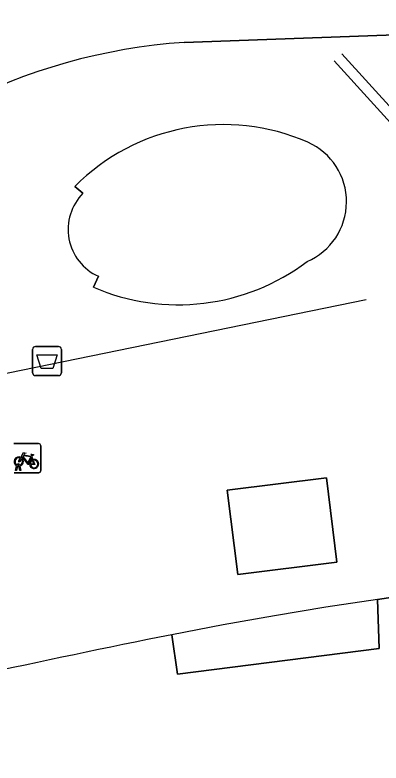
# Model space of a CAD drawing. Extents: x 161084 to 161928, y 385354 to 386522.
# Drawn here: x 161137.17 to 161149.74, y 386429.13 to 386454.77 of the extents above; entities that cross this region are included whole.
import ezdxf

# ---------------------------------------------------------------- set-up
doc = ezdxf.new("R2010")
doc.units = 0
for name, color, linetype in [('IMGEO_Afvalbak', 7, 'Continuous'), ('IMGEO_Fietsenrek', 7, 'Continuous'), ('IMGEO_Groenvoorziening', 7, 'Continuous'), ('IMGEO_Lijnafwatering', 7, 'Continuous'), ('IMGEO_Pand', 7, 'Continuous'), ('IMGEO_Pand_overbouw', 7, 'Continuous'), ('IMGEO_Rijbaan_lokaal_open', 7, 'Continuous'), ('IMGEO_Terreindeel_gesloten', 7, 'Continuous'), ('IMGEO_Voetpad_open', 7, 'Continuous')]:
    doc.layers.add(name, color=color, linetype=linetype)

msp = doc.modelspace()

# ---------------------------------------------------------------- linework, layer by layer
at = {"layer": 'IMGEO_Afvalbak'}
for p, q in [((161137.78, 386442.508), (161137.78, 386443.308)), ((161137.78, 386443.308), (161137.78, 386442.508)), ((161137.88, 386443.408), (161138.67, 386443.408)), ((161138.67, 386443.408), (161137.88, 386443.408)), ((161138.77, 386443.308), (161138.77, 386442.508)), ((161138.77, 386442.508), (161138.77, 386443.308)), ((161138.67, 386442.408), (161137.88, 386442.408)), ((161137.88, 386442.408), (161138.67, 386442.408))]:
    msp.add_line(p, q, dxfattribs=at)
msp.add_lwpolyline([(161137.923, 386443.122), (161138.627, 386443.122), (161138.478, 386442.652), (161138.072, 386442.652), (161137.923, 386443.122)], dxfattribs=at)
for centre, start, end in [((161137.88, 386443.308), 90, 180), ((161137.88, 386443.308), 90, 180), ((161138.67, 386443.308), 0, 90), ((161138.67, 386443.308), 360, 90), ((161137.88, 386442.508), 180, 270), ((161137.88, 386442.508), 180, 270), ((161138.67, 386442.508), 270, 0), ((161138.67, 386442.508), 270, 0)]:
    msp.add_arc(centre, 0.1, start, end, dxfattribs=at)
at = {"layer": 'IMGEO_Fietsenrek'}
for p, q in [((161137.14, 386440.078), (161137.981, 386440.078)), ((161137.981, 386440.078), (161137.14, 386440.078)), ((161138.065, 386440.003), (161138.065, 386439.162)), ((161138.065, 386439.162), (161138.065, 386440.003)), ((161137.752, 386439.627), (161137.788, 386439.532)), ((161137.192, 386439.162), (161137.231, 386439.322)), ((161137.303, 386439.334), (161137.302, 386439.338)), ((161137.334, 386439.345), (161137.335, 386439.338)), ((161137.99, 386439.078), (161137.149, 386439.078)), ((161137.149, 386439.078), (161137.99, 386439.078)), ((161137.226, 386439.162), (161137.192, 386439.162)), ((161137.261, 386439.31), (161137.226, 386439.162)), ((161137.344, 386439.162), (161137.31, 386439.304)), ((161137.342, 386439.308), (161137.377, 386439.162)), ((161137.377, 386439.162), (161137.344, 386439.162))]:
    msp.add_line(p, q, dxfattribs=at)
for points in [[(161137.399, 386439.552), (161137.347, 386439.462), (161137.307, 386439.437), (161137.308, 386439.484), (161137.363, 386439.578)], [(161137.378, 386439.604), (161137.473, 386439.768), (161137.559, 386439.754), (161137.561, 386439.745), (161137.505, 386439.734), (161137.478, 386439.689), (161137.734, 386439.648)], [(161137.674, 386439.36), (161137.624, 386439.36), (161137.433, 386439.611), (161137.414, 386439.579)], [(161137.721, 386439.623), (161137.464, 386439.664), (161137.447, 386439.635), (161137.614, 386439.415), (161137.721, 386439.623)], [(161137.769, 386439.525), (161137.739, 386439.602), (161137.63, 386439.384), (161137.673, 386439.384)], [(161137.734, 386439.648), (161137.759, 386439.697), (161137.753, 386439.701), (161137.73, 386439.705), (161137.718, 386439.712), (161137.717, 386439.715), (161137.719, 386439.72), (161137.814, 386439.705), (161137.816, 386439.695), (161137.806, 386439.682), (161137.794, 386439.676), (161137.78, 386439.682), (161137.752, 386439.627)], [(161137.703, 386439.384), (161137.823, 386439.383), (161137.779, 386439.497)], [(161137.799, 386439.504), (161137.854, 386439.359), (161137.704, 386439.359)]]:
    msp.add_lwpolyline(points, dxfattribs=at)
for centre, radius, start, end in [((161137.987, 386440), 0.0779, 2.4484, 94.2845), ((161137.987, 386440), 0.0779, 2.4484, 94.2845), ((161137.305, 386439.463), 0.159, 62.6766, 242.1369), ((161137.305, 386439.463), 0.129, 63.3192, 238.903), ((161137.305, 386439.463), 0.159, 283.5766, 46.6042), ((161137.285, 386439.334), 0.0499, 12.8025, 158.6934), ((161137.285, 386439.334), 0.0174, 12.8025, 163.4502), ((161137.305, 386439.463), 0.129, 253.415, 269.0204), ((161137.305, 386439.463), 0.129, 283.6043, 43.4302), ((161137.832, 386439.379), 0.159, 113.3408, 178.3217), ((161137.832, 386439.379), 0.159, 187.0065, 105.7708), ((161137.832, 386439.379), 0.129, 113.923, 177.9556), ((161137.832, 386439.379), 0.129, 188.6715, 104.5883), ((161137.305, 386439.463), 0.159, 253.9967, 271.7867), ((161137.987, 386439.156), 0.0779, 272.4484, 4.2845), ((161137.987, 386439.156), 0.0779, 272.4484, 4.2845)]:
    msp.add_arc(centre, radius, start, end, dxfattribs=at)
at = {"layer": 'IMGEO_Groenvoorziening'}
for points in [[(161139.23, 386448.893), (161139.509, 386448.661)], [(161140.038, 386445.814), (161139.865, 386445.441)]]:
    msp.add_lwpolyline(points, dxfattribs=at)
for centre, radius, start, end in [((161144.335, 386443.812), 7.203, 66.3133, 135.1361), ((161146.323, 386448.37), 2.23, 293.1902, 66.0249), ((161140.758, 386447.42), 1.76, 135.1823, 245.8698), ((161142.779, 386452.177), 7.339, 246.6083, 307.0569)]:
    msp.add_arc(centre, radius, start, end, dxfattribs=at)
at = {"layer": 'IMGEO_Lijnafwatering'}
for points in [[(161163.789, 386436.543), (161148.391, 386453.445)], [(161163.321, 386436.498), (161148.13, 386453.202)], [(161149.23, 386445.012), (161137.894, 386442.687), (161126.557, 386440.363)]]:
    msp.add_lwpolyline(points, dxfattribs=at)
at = {"layer": 'IMGEO_Pand'}
msp.add_lwpolyline([(161169.96, 386420.27), (161168.103, 386422.312), (161155.951, 386435.676), (161154.938, 386435.547), (161149.618, 386434.737), (161149.674, 386433.053), (161142.758, 386432.173), (161142.56, 386433.524)], dxfattribs=at)
msp.add_arc((161204.745, 386118.946), 320.666, 101.18193, 103.6298, dxfattribs=at)
at = {"layer": 'IMGEO_Pand_overbouw'}
msp.add_lwpolyline([(161142.56, 386433.524), (161142.758, 386432.173), (161149.674, 386433.053), (161149.618, 386434.737), (161147.847, 386434.471), (161146.08, 386434.18), (161144.317, 386433.864)], close=True, dxfattribs=at)
at = {"layer": 'IMGEO_Rijbaan_lokaal_open'}
msp.add_lwpolyline([(161142.987, 386453.834), (161157.778, 386454.367), (161289.147, 386459.099)], dxfattribs=at)
msp.add_arc((161144.378, 386433.766), 20.116, 93.9651, 140.694, dxfattribs=at)
at = {"layer": 'IMGEO_Terreindeel_gesloten'}
msp.add_lwpolyline([(161148.217, 386436.014), (161147.861, 386438.902), (161144.461, 386438.483), (161144.818, 386435.595)], close=True, dxfattribs=at)
at = {"layer": 'IMGEO_Voetpad_open'}
for points in [[(161157.831, 386452.017), (161157.778, 386454.367), (161142.987, 386453.834)], [(161142.56, 386433.524), (161142.758, 386432.173), (161149.674, 386433.053), (161149.618, 386434.737), (161154.938, 386435.547), (161155.951, 386435.676), (161163.321, 386436.498), (161163.789, 386436.543), (161171.343, 386437.153), (161157.831, 386452.017)], [(161139.509, 386448.661), (161139.23, 386448.893)], [(161139.865, 386445.441), (161140.038, 386445.814)]]:
    msp.add_lwpolyline(points, dxfattribs=at)
msp.add_lwpolyline([(161148.217, 386436.014), (161144.818, 386435.595), (161144.461, 386438.483), (161147.861, 386438.902)], close=True, dxfattribs=at)
for centre, radius, start, end in [((161144.378, 386433.766), 20.116, 93.9651, 140.694), ((161144.335, 386443.812), 7.203, 66.3133, 135.1361), ((161146.323, 386448.37), 2.23, 293.1902, 66.0249), ((161140.758, 386447.42), 1.76, 135.1823, 245.8698), ((161142.779, 386452.177), 7.339, 246.6083, 307.0569), ((161204.745, 386118.946), 320.666, 101.18193, 103.6298)]:
    msp.add_arc(centre, radius, start, end, dxfattribs=at)

doc.saveas('drawing.dxf')
